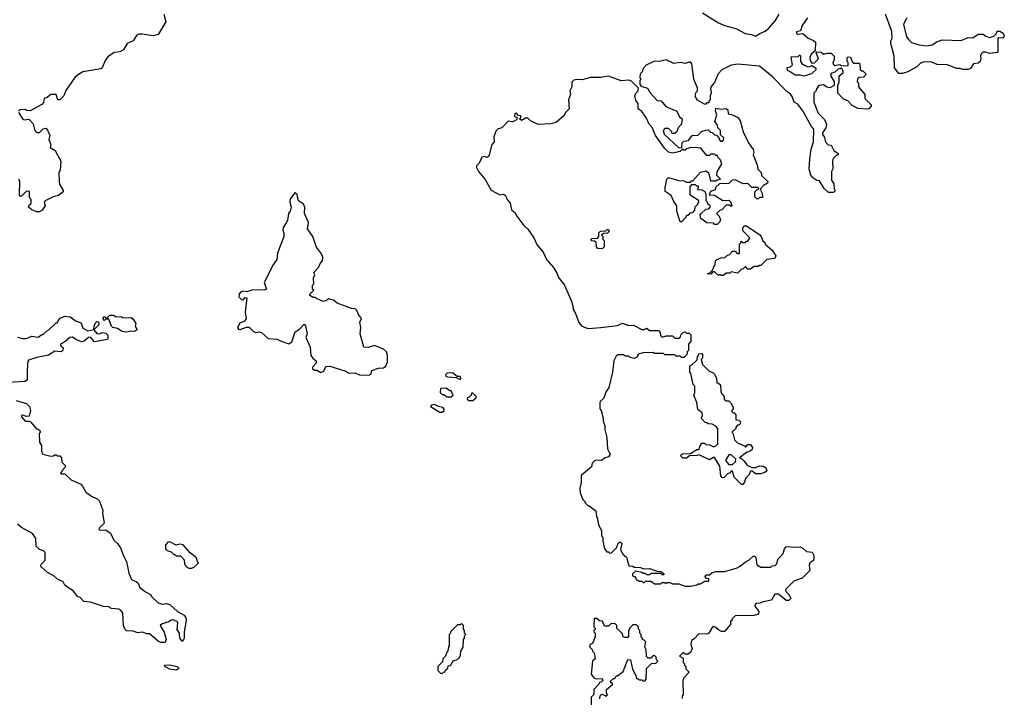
# Model space of a CAD drawing. Extents: x 1861455 to 2058065, y 200073 to 437907.
# Tile 379 of 574: x 1997811 to 2005510, y 323553 to 328851. Entities that reach past the tile are written whole.
import ezdxf

# ---------------------------------------------------------------- set-up
doc = ezdxf.new("R2010")
doc.units = 0

msp = doc.modelspace()

# ---------------------------------------------------------------- linework, layer by layer
at = {"layer": '0CON05XD'}
for points in [[(2003150, 328905), (2003275, 328826.2), (2003317.7, 328807.7), (2003415, 328780), (2003482.7, 328742.7), (2003534.1, 328734.1), (2003565, 328721.2), (2003597.3, 328742.7), (2003640.7, 328760.7), (2003670, 328785), (2003722, 328845), (2003750, 328895)], [(1998937.5, 328895), (1998952.5, 328835), (1998892.5, 328735), (1998855.8, 328724.2), (1998765, 328737.5), (1998743, 328737), (1998725, 328727.5), (1998697.5, 328685), (1998652.5, 328665), (1998622.5, 328615), (1998595, 328600), (1998550, 328595), (1998500.7, 328559.3), (1998479.3, 328530.7), (1998455, 328473.3), (1998445, 328466.7), (1998305, 328444), (1998263, 328417), (1998242.4, 328397.6), (1998173, 328297), (1998155, 328256.7), (1998125, 328223.3), (1998110, 328225), (1998096.1, 328266.1), (1998055, 328266), (1998027, 328243), (1998002.5, 328235), (1997997.5, 328202.5), (1997983, 328187), (1997891.7, 328138.3), (1997865, 328140), (1997855, 328147.5), (1997812.5, 328145), (1997802.5, 328135)], [(2003971.1, 328865), (2003930, 328805), (2003916.7, 328763.3), (2003884, 328755), (2003884.2, 328744.2), (2003895, 328738.8), (2003935, 328742.5), (2003975, 328707.5), (2004018.3, 328688.3), (2004032.5, 328675), (2004031.7, 328608.3), (2003999.5, 328580.5), (2003990, 328555), (2003992.5, 328532.5), (2004005, 328510), (2004026.7, 328513.3), (2004057.5, 328545), (2004040, 328595), (2004045, 328600), (2004077, 328597), (2004095, 328580), (2004125, 328590), (2004155, 328590), (2004165, 328580)], [(2004747.5, 328865), (2004722.5, 328815), (2004746.1, 328716.1), (2004762.3, 328692.3), (2004785, 328673.3), (2004845, 328653.3), (2004905, 328647.5), (2004947, 328653), (2004983, 328677), (2005025, 328692.5), (2005171.7, 328688.3), (2005228.3, 328711.7), (2005265, 328710), (2005305, 328737.5), (2005345, 328736.7), (2005365, 328722.5), (2005395, 328712.5), (2005428.3, 328721.7), (2005448.3, 328741.7), (2005455, 328760), (2005475, 328760), (2005500, 328745), (2005510, 328725), (2005506.4, 328713.6), (2005495, 328707.5), (2005465, 328710), (2005458.3, 328701.7), (2005460, 328595), (2005395, 328587.5), (2005365, 328597.5), (2005343, 328597), (2005330, 328585), (2005323, 328567), (2005327.5, 328545), (2005320, 328525), (2005305, 328510), (2005270, 328505), (2005245, 328470), (2005225, 328460), (2005185, 328460), (2005165, 328470), (2005135, 328470), (2005065, 328497.5), (2004985, 328500), (2004935, 328520), (2004875, 328517.5), (2004855, 328510), (2004825, 328482.5), (2004755, 328442.5), (2004715, 328430), (2004685, 328430), (2004652.5, 328475), (2004647.5, 328565), (2004622.5, 328665), (2004622.5, 328685), (2004632.5, 328705), (2004629.3, 328759.3), (2004580, 328895)], [(2004165, 328580), (2004180, 328565), (2004180, 328535), (2004170, 328515), (2004173, 328503), (2004185, 328492.5), (2004225, 328500), (2004235, 328490), (2004288.3, 328491.7), (2004290, 328515), (2004280, 328525), (2004280, 328545), (2004283.6, 328556.4), (2004295, 328560), (2004308.3, 328558.3), (2004320, 328525), (2004331.7, 328511.7), (2004375, 328510), (2004380, 328505), (2004381.7, 328461.7), (2004395, 328450), (2004405, 328450), (2004430, 328425), (2004408.3, 328401.7), (2004375, 328400), (2004361.7, 328388.3), (2004360, 328365), (2004370, 328355), (2004370, 328325), (2004420, 328265), (2004420, 328235), (2004470, 328185), (2004470, 328175), (2004450, 328155), (2004435, 328150), (2004365, 328157.5), (2004320.7, 328180.7), (2004287, 328217), (2004250.7, 328230.7), (2004207.5, 328275), (2004207.5, 328335), (2004217.5, 328365), (2004218.3, 328411.7), (2004250, 328435), (2004250, 328445), (2004238.3, 328468.3), (2004225, 328470), (2004210, 328465), (2004185, 328440), (2004155, 328430), (2004150, 328415), (2004180, 328365), (2004180, 328335), (2004145, 328317.5), (2004123.3, 328323.3), (2004095, 328342.5), (2004060, 328335), (2004040, 328305), (2004040, 328295), (2004020, 328275), (2004020, 328205), (2004055, 328120), (2004105, 328070), (2004120, 328035), (2004113.6, 328006.4), (2004087.5, 327965), (2004087.5, 327955), (2004105, 327930), (2004112.3, 327892.3), (2004133, 327873), (2004155, 327870), (2004177, 327827), (2004210, 327805), (2004210, 327795), (2004195, 327790), (2004172.5, 327765), (2004167.5, 327745), (2004170, 327685), (2004160, 327665), (2004160, 327595), (2004177, 327567), (2004180, 327525), (2004190, 327515), (2004175, 327500), (2004135, 327500), (2004100.7, 327530.7), (2004065, 327590), (2004045, 327592.5), (2004012.5, 327615), (2003997.5, 327635), (2003983.3, 327685), (2003988.3, 327761.7), (2004000.7, 327839.3), (2004017.5, 327895), (2004020, 327995), (2004002.5, 328015), (2003935, 328137.5), (2003895, 328190), (2003867, 328207), (2003850.7, 328250.7), (2003837.7, 328267.7), (2003808.3, 328288.3), (2003695, 328407.5), (2003595, 328486.7), (2003426.4, 328503.6), (2003375, 328496.2), (2003301.7, 328458.3), (2003273.8, 328426.2), (2003245, 328360), (2003225, 328340), (2003212.5, 328315), (2003217.5, 328275), (2003210, 328255), (2003210, 328225), (2003200, 328215), (2003198.3, 328201.7), (2003185, 328200), (2003175, 328190), (2003165, 328190), (2003110.7, 328220.7), (2003093, 328253), (2003100, 328285), (2003110, 328295), (2003110, 328315), (2003082.5, 328385), (2003067.5, 328505), (2003055, 328520), (2003015, 328507.5), (2002975, 328516.7), (2002925, 328507.5), (2002865, 328537.5), (2002815, 328523.3), (2002775, 328526.7), (2002710, 328495), (2002685, 328470), (2002677, 328443), (2002663, 328427), (2002660, 328395), (2002665, 328390), (2002670, 328385), (2002660, 328375), (2002660, 328345), (2002671.7, 328331.7), (2002720, 328315), (2002740, 328280), (2002795, 328220), (2002827, 328217), (2002863, 328173), (2002950, 328135), (2002970.8, 328090.8), (2002990, 328075), (2002987, 328033), (2002960, 328005), (2002950, 327975), (2002935, 327960), (2002911.7, 327961.7), (2002910, 327975), (2002885, 328000), (2002855, 328000), (2002842.5, 327985), (2002850, 327955), (2002965, 327850), (2002988.3, 327851.7), (2002991.7, 327888.3), (2003005, 327900), (2003040, 327905), (2003070, 327945), (2003115, 327947.5), (2003143, 327977), (2003175, 327987.5), (2003195, 327990), (2003211.7, 327971.7), (2003225, 327970), (2003245, 327950), (2003258.3, 327948.3), (2003278.3, 327928.3), (2003280, 327915), (2003291.7, 327901.7), (2003305, 327900), (2003315, 327910), (2003317, 327927), (2003291.7, 327951.7), (2003290, 327985), (2003270, 328005), (2003267.5, 328025), (2003247.5, 328055), (2003262, 328105), (2003252, 328138), (2003255, 328160), (2003295, 328150), (2003335, 328157.5), (2003347.5, 328145), (2003350, 328115), (2003385, 328107.5), (2003427.5, 328085), (2003445, 328060), (2003470, 327965), (2003515, 327880), (2003547.5, 327835), (2003552.5, 327815), (2003547.5, 327795), (2003577, 327717), (2003583, 327683), (2003610, 327655), (2003611.7, 327631.7), (2003660, 327585), (2003658.3, 327571.7), (2003626.1, 327553.9), (2003600, 327525), (2003616.7, 327495), (2003618.3, 327461.7), (2003595, 327460), (2003585, 327450), (2003575, 327450), (2003560, 327465), (2003560, 327505), (2003575, 327520), (2003590, 327525), (2003585, 327540), (2003535, 327540), (2003505, 327570), (2003468.3, 327568.3), (2003405, 327600), (2003383, 327597), (2003355, 327570), (2003281.7, 327568.3), (2003251.7, 327538.3), (2003248.3, 327521.7), (2003211.7, 327508.3), (2003201.7, 327481.7), (2003245, 327480), (2003308.3, 327438.3), (2003355, 327440), (2003368.3, 327428.3), (2003380, 327395), (2003375, 327390), (2003365, 327400), (2003335, 327400), (2003300, 327365), (2003285, 327360), (2003261.7, 327338.3), (2003261.7, 327331.7), (2003280, 327315), (2003290, 327285), (2003285, 327270), (2003265, 327250), (2003245, 327250), (2003235, 327260), (2003185, 327262.5), (2003136.4, 327296.4), (2003132.5, 327325), (2003137, 327333), (2003175, 327370), (2003198.3, 327371.7), (2003210, 327385), (2003210, 327395), (2003191.7, 327411.7), (2003190, 327425), (2003180, 327435), (2003180, 327485), (2003170, 327505), (2003147, 327517), (2003111.7, 327521.7), (2003120, 327535), (2003118.3, 327548.3), (2003105, 327550), (2003095, 327560), (2003065, 327560), (2003050, 327545), (2003050, 327485), (2003110, 327445), (2003120, 327435), (2003120, 327425), (2003110, 327415), (2003110, 327405), (2003090, 327385), (2003088.3, 327361.7), (2003068.3, 327341.7), (2003051.7, 327338.3), (2003035, 327320), (2003025, 327320), (2003020, 327305), (2002985, 327270), (2002975, 327270), (2002950, 327355), (2002950, 327395), (2002925, 327430), (2002905.6, 327475.6), (2002858.3, 327508.3), (2002857.5, 327535), (2002870, 327605), (2002885, 327617.5), (2002965, 327592.5), (2003005, 327590), (2003025, 327580), (2003055, 327580), (2003065, 327590), (2003075, 327590), (2003135, 327657.5), (2003175, 327670), (2003197, 327657), (2003211.7, 327591.7), (2003255, 327590), (2003265, 327600), (2003290, 327605), (2003263, 327633), (2003265, 327660), (2003300, 327725), (2003287, 327757), (2003270, 327775), (2003268.3, 327788.3), (2003255, 327790), (2003245, 327800), (2003215, 327800), (2003205, 327790), (2003185, 327790), (2003136.4, 327846.4), (2003115, 327850), (2003058.3, 327851.7), (2003028.3, 327841.7), (2003015, 327830), (2003005, 327830), (2002995, 327840), (2002975, 327820), (2002915, 327807.5), (2002883.9, 327813.9), (2002852.5, 327845), (2002782.5, 327945), (2002757, 328007), (2002733.9, 328033.9), (2002710, 328085), (2002675, 328133.3), (2002647.5, 328155), (2002647.5, 328195), (2002628.3, 328218.3), (2002620, 328255), (2002625, 328270), (2002646.7, 328293.3), (2002650, 328315), (2002595, 328370), (2002575, 328377.5), (2002515, 328372.5), (2002415, 328410), (2002355, 328400), (2002275, 328400), (2002209.3, 328380.7), (2002167, 328383), (2002145, 328377.5), (2002128.3, 328361.7), (2002127.5, 328325), (2002112.5, 328295), (2002117, 328267), (2002102.5, 328225), (2002107.5, 328155), (2002080, 328125), (2002069.3, 328100.7), (2002005, 328047.5), (2001965, 328037.5), (2001865, 328032.5), (2001805, 328060), (2001785, 328080), (2001765, 328080), (2001735, 328062.5), (2001720, 328075), (2001730, 328085), (2001728.3, 328098.3), (2001711.7, 328101.7), (2001695, 328120), (2001681.7, 328118.3), (2001680, 328095), (2001698.3, 328088.3), (2001700, 328075), (2001685, 328060), (2001663, 328053), (2001631.7, 328058.3), (2001580, 328005), (2001553, 327997), (2001535, 327980), (2001517.5, 327935), (2001520, 327895), (2001502.5, 327875), (2001480, 327785), (2001465, 327772.5), (2001445, 327780), (2001424.1, 327775.9), (2001405, 327730), (2001383, 327707), (2001382.5, 327695), (2001397.5, 327665), (2001450.5, 327600.5), (2001498.8, 327518.8), (2001565, 327482.5), (2001595, 327487.5), (2001610, 327475), (2001622.5, 327445), (2001647, 327417), (2001657.5, 327365), (2001683, 327343), (2001697.5, 327315), (2001752.7, 327242.7), (2001785, 327212.5), (2001831.2, 327145), (2001857.7, 327087.7), (2001905, 327032.5), (2001930, 326975), (2001985, 326912.5), (2002013.3, 326865), (2002023.3, 326835), (2002070, 326775), (2002123.3, 326655), (2002136.7, 326615), (2002137.5, 326585), (2002156.7, 326555), (2002184.1, 326484.1), (2002205, 326457.5), (2002225, 326447.5), (2002255, 326437.5), (2002355, 326443.3), (2002485, 326460), (2002525, 326477.5), (2002565, 326462.5), (2002615, 326460), (2002675, 326430), (2002695, 326430), (2002715, 326440), (2002735, 326420), (2002805, 326420), (2002820, 326405), (2002821.7, 326381.7), (2002835, 326370), (2002865, 326380), (2002915, 326380), (2002935, 326360), (2002965, 326360), (2002978.3, 326371.7), (2002981.7, 326388.3), (2003001.7, 326408.3), (2003015, 326410), (2003025, 326400), (2003045, 326400), (2003058.3, 326388.3), (2003060, 326335), (2003040, 326315), (2003040, 326265), (2003030, 326255), (2003030, 326235), (2003005, 326210), (2002985, 326210), (2002975, 326220), (2002945, 326220), (2002935, 326230), (2002855, 326230), (2002845, 326240), (2002775, 326240), (2002765, 326250), (2002683, 326247), (2002650, 326235), (2002636.4, 326213.6), (2002615, 326202.5), (2002585, 326210), (2002575, 326220), (2002545, 326220), (2002535, 326230), (2002488.3, 326231.7), (2002475, 326220), (2002457.5, 326185), (2002446.7, 326095), (2002416.7, 325975), (2002396.4, 325943.6), (2002375, 325890), (2002350, 325865), (2002347.5, 325855), (2002348.3, 325808.3), (2002357.5, 325795), (2002372.5, 325735), (2002372.5, 325715), (2002386.7, 325675), (2002387, 325647), (2002403.3, 325585), (2002406.7, 325495), (2002427, 325453), (2002415, 325432.5), (2002385, 325422.5), (2002360, 325405), (2002325, 325407.5), (2002305, 325402.5), (2002287.5, 325385), (2002282.5, 325355), (2002201.7, 325288.3), (2002202.5, 325235), (2002190, 325185), (2002193, 325153)], [(2003945, 328412.5), (2004005, 328430), (2004038.3, 328461.7), (2004038.3, 328468.3), (2004005, 328490), (2003975, 328480), (2003935, 328500), (2003920, 328525), (2003920, 328565), (2003915, 328570), (2003905, 328570), (2003895, 328560), (2003841.7, 328558.3), (2003850, 328495), (2003835, 328480), (2003810, 328475), (2003812.5, 328455), (2003836.7, 328446.7), (2003875, 328420), (2003915, 328420), (2003945, 328412.5)], [(1997802.5, 328125), (1997834.2, 328074.2), (1997845, 328068.6), (1997883, 328073), (1997893, 328063), (1997917, 328037), (1997928.8, 327985), (1997945, 327970), (1997965, 327968.8), (1997995, 327996.7), (1998015, 328002.5), (1998028.3, 327988.3), (1998045.8, 327945), (1998040, 327915), (1998053.3, 327875), (1998050.5, 327850.5), (1998088.3, 327828.3), (1998133.6, 327743.6), (1998126.4, 327673.6), (1998117.5, 327655), (1998120, 327585), (1998122.5, 327565), (1998150, 327515), (1998150, 327505), (1998115, 327477.5), (1998073, 327467), (1998010, 327435), (1998002.5, 327425), (1998010, 327395), (1997985, 327360), (1997965, 327347.5), (1997945, 327347.5), (1997905, 327363.3), (1997880, 327385), (1997885, 327400), (1997900, 327415), (1997900, 327445), (1997890, 327455), (1997888.3, 327468.3), (1997888.3, 327508.3), (1997865, 327510), (1997825, 327470), (1997815, 327470), (1997808.3, 327478.3), (1997812, 327585), (1997803.8, 327605)], [(2000545, 326072.5), (2000560, 326085), (2000565, 326107.5), (2000616.7, 326126.7), (2000655, 326130), (2000675, 326142.5), (2000688, 326175), (2000688, 326225), (2000680, 326255), (2000655.9, 326275.9), (2000585, 326302.5), (2000535, 326287.5), (2000501.7, 326291.7), (2000472.5, 326395), (2000477.5, 326445), (2000470, 326485), (2000482.5, 326515), (2000460, 326545), (2000448.3, 326578.3), (2000435, 326590), (2000405, 326592.5), (2000293.8, 326633.8), (2000265, 326657.5), (2000225, 326667.5), (2000207, 326653), (2000185, 326647.5), (2000131.7, 326671.7), (2000125, 326680), (2000105, 326680), (2000080, 326695), (2000080, 326705), (2000110, 326735), (2000100, 326745), (2000100, 326775), (2000110, 326785), (2000108.3, 326831.7), (2000120, 326855), (2000110, 326875), (2000147, 326913), (2000160, 326945), (2000177.5, 326965), (2000182.5, 326995), (2000170.7, 327020.7), (2000131.7, 327071.7), (2000102.5, 327155), (2000062.5, 327215), (2000070, 327265), (2000037.5, 327335), (2000040, 327385), (2000029.3, 327409.3), (1999990, 327435), (1999980, 327485), (1999965, 327500), (1999925, 327450), (1999923.3, 327425), (1999932.5, 327385), (1999926.2, 327355), (1999913.8, 327335), (1999905, 327280), (1999895, 327262.5), (1999870, 327225), (1999867.5, 327205), (1999876.7, 327185), (1999877.5, 327155), (1999827.5, 327025), (1999822.5, 326975), (1999792.5, 326935), (1999723.6, 326796.4), (1999740, 326745), (1999725, 326737.5), (1999625, 326736.2), (1999585, 326722.5), (1999555, 326728.8), (1999538.6, 326721.4), (1999527.1, 326705), (1999525.6, 326685), (1999545, 326663.8), (1999558.3, 326661.7), (1999575, 326680), (1999587.5, 326675), (1999573.3, 326565), (1999582.5, 326515), (1999567.5, 326495), (1999531.4, 326478.6), (1999514.5, 326444.5), (1999521.9, 326431.9), (1999535, 326429.2), (1999585, 326446.7), (1999606.4, 326446.4), (1999635.9, 326415.9), (1999655, 326406.2), (1999685, 326410), (1999705, 326402.5), (1999755, 326357.5), (1999825, 326353.3), (1999855, 326336.7), (1999915, 326316.7), (1999938.3, 326331.7), (1999965, 326410), (1999998.3, 326431.7), (2000035, 326470), (2000047, 326457), (2000060, 326395), (2000047.5, 326365), (2000081.7, 326291.7), (2000087.5, 326225), (2000103.6, 326203.6), (2000130, 326185), (2000130, 326165), (2000100, 326135), (2000100, 326125), (2000115, 326110), (2000135, 326110), (2000165, 326092.5), (2000188.3, 326101.7), (2000205, 326140), (2000235, 326142.5), (2000361.7, 326101.7), (2000385, 326087.5), (2000435, 326090), (2000467, 326073), (2000545, 326072.5)], [(2003315, 326850), (2003295, 326850), (2003285, 326860), (2003275, 326850), (2003245, 326880), (2003231.7, 326878.3), (2003215, 326860), (2003190, 326865), (2003208.3, 326871.7), (2003228.3, 326891.7), (2003240, 326925), (2003250, 326935), (2003252.5, 326965), (2003263, 326977), (2003295, 326990), (2003328.3, 326991.7), (2003345, 327010), (2003358.3, 327011.7), (2003385, 327040), (2003405, 327040), (2003421.7, 327021.7), (2003438.3, 327021.7), (2003440, 327095), (2003450, 327105), (2003451.7, 327118.3), (2003465, 327110), (2003485, 327110), (2003495, 327120), (2003505, 327120), (2003520, 327145), (2003468.3, 327198.3), (2003462.5, 327215), (2003475, 327240), (2003495, 327240), (2003598.3, 327168.3), (2003610, 327155), (2003621.7, 327121.7), (2003638.3, 327108.3), (2003640, 327095), (2003695, 327050), (2003722.5, 327005), (2003715, 326982.5), (2003653, 326977), (2003605, 326930), (2003595, 326930), (2003585, 326920), (2003555, 326920), (2003525, 326900), (2003505, 326900), (2003485, 326920), (2003468.3, 326901.7), (2003451.7, 326898.3), (2003425, 326870), (2003375, 326880), (2003365, 326870), (2003335, 326870), (2003315, 326850)], [(2002365, 327060), (2002331.7, 327061.7), (2002320, 327075), (2002318.3, 327108.3), (2002305, 327120), (2002281.7, 327121.7), (2002280, 327135), (2002285, 327140), (2002328.3, 327141.7), (2002340, 327155), (2002340, 327185), (2002351.7, 327198.3), (2002395, 327200), (2002405, 327210), (2002415, 327210), (2002420, 327195), (2002408.3, 327181.7), (2002375, 327180), (2002360, 327165), (2002370, 327155), (2002370, 327135), (2002380, 327125), (2002380, 327075), (2002365, 327060)], [(1997795, 326367.5), (1997835, 326357.5), (1997861.7, 326358.3), (1997905, 326377.5), (1997955, 326370), (1997985, 326390), (1997995, 326390), (1998020, 326415), (1998040, 326425), (1998095, 326480), (1998105, 326480), (1998125, 326517.5), (1998165.8, 326534.2), (1998205, 326528.1), (1998253.3, 326495), (1998290.7, 326480.7), (1998305, 326440), (1998345, 326417.5), (1998390, 326430), (1998392.5, 326455), (1998405, 326480), (1998415, 326490), (1998428.3, 326488.3), (1998430, 326465), (1998390, 326425), (1998415, 326398), (1998435, 326396), (1998456.4, 326406.4), (1998485, 326400), (1998500, 326385), (1998500, 326355), (1998495, 326350), (1998395, 326332.5), (1998365, 326370), (1998350, 326365), (1998315, 326336.7), (1998295, 326333.3), (1998249.3, 326349.3), (1998225, 326368), (1998203.2, 326366.8), (1998165, 326332.5), (1998130, 326315), (1998131.7, 326301.7), (1998150, 326285), (1998147.5, 326265), (1998136.1, 326253.9), (1998085, 326260), (1998035, 326228.8), (1997945, 326210), (1997880.9, 326189.1), (1997870.8, 326165), (1997868.9, 326085), (1997868.2, 326035), (1997855, 326021.4), (1997715, 326013.3)], [(1998645, 326407.5), (1998613, 326413), (1998577, 326437), (1998540, 326445), (1998530, 326455), (1998508.3, 326508.3), (1998485, 326510), (1998475, 326500), (1998460, 326515), (1998475, 326530), (1998485, 326520), (1998495, 326520), (1998515, 326540), (1998545, 326540), (1998565, 326527.5), (1998605, 326530), (1998615, 326520), (1998681.7, 326521.7), (1998699.3, 326509.3), (1998720, 326475), (1998714.1, 326454.1), (1998730, 326425), (1998705, 326413.3), (1998685, 326416.7), (1998645, 326407.5)], [(2003465, 325217.5), (2003455, 325217.5), (2003397.5, 325275), (2003385, 325320), (2003375, 325320), (2003360, 325305), (2003345, 325300), (2003318.3, 325271.7), (2003305, 325270), (2003292.5, 325285), (2003285, 325360), (2003245, 325427.5), (2003235, 325427.5), (2003205, 325410), (2003125, 325450), (2003105, 325442.5), (2003048.3, 325441.7), (2003025, 325423.3), (2002995, 325423.8), (2002982.5, 325435), (2002980, 325445), (2002993, 325457), (2003055, 325460), (2003105, 325490), (2003125, 325490), (2003130, 325515), (2003145, 325540), (2003165, 325540), (2003175, 325530), (2003207, 325527), (2003235, 325512.5), (2003255, 325520), (2003270, 325535), (2003270, 325655), (2003255, 325672.5), (2003225, 325687.5), (2003195, 325690), (2003185, 325700), (2003171.7, 325701.7), (2003140, 325735), (2003150, 325755), (2003148.3, 325778.3), (2003113, 325803), (2003107, 325857), (2003082.5, 325915), (2003090, 325935), (2003090, 325985), (2003078.3, 325998.3), (2003060, 326085), (2003050, 326095), (2003050, 326145), (2003065, 326150), (2003108.3, 326191.7), (2003110, 326215), (2003120, 326225), (2003121.7, 326238.3), (2003145, 326240), (2003150, 326235), (2003150, 326205), (2003140, 326195), (2003150, 326155), (2003201.7, 326101.7), (2003231.7, 326091.7), (2003245, 326080), (2003260, 326045), (2003261.7, 326011.7), (2003275, 326010), (2003290, 325995), (2003293, 325943), (2003300, 325925), (2003320, 325905), (2003320, 325885), (2003335, 325870), (2003355, 325870), (2003380, 325845), (2003380, 325835), (2003390, 325825), (2003390, 325805), (2003380, 325795), (2003380, 325785), (2003398.3, 325778.3), (2003411.7, 325761.7), (2003411.7, 325721.7), (2003435, 325720), (2003447, 325707), (2003445, 325690), (2003435, 325680), (2003425, 325680), (2003410, 325665), (2003410, 325655), (2003380, 325625), (2003387, 325617), (2003400, 325565), (2003423, 325543), (2003478.3, 325518.3), (2003485, 325510), (2003505, 325530), (2003525, 325530), (2003540, 325505), (2003538.3, 325491.7), (2003525, 325480), (2003493.6, 325466.4), (2003440, 325425), (2003455, 325420), (2003473, 325403), (2003498.3, 325368.3), (2003535, 325350), (2003565, 325350), (2003595, 325362), (2003625, 325360), (2003646.4, 325346.4), (2003652.5, 325325), (2003638.3, 325311.7), (2003605, 325300), (2003565, 325300), (2003535, 325323.3), (2003525, 325320), (2003513.8, 325295), (2003486.7, 325265), (2003477.5, 325235), (2003465, 325217.5)], [(2001255, 326037.5), (2001262.5, 326045), (2001255, 326060), (2001232.5, 326062.5), (2001195, 326090), (2001153.9, 326086.1), (2001140, 326075), (2001142.5, 326065), (2001155, 326057.5), (2001223, 326053), (2001255, 326037.5)], [(2001185, 325902.5), (2001200, 325915), (2001185, 325950), (2001175, 325950), (2001145, 325970), (2001101.7, 325968.3), (2001100, 325935), (2001115, 325920), (2001125, 325920), (2001153, 325903), (2001185, 325902.5)], [(2001355, 325872.5), (2001380, 325895), (2001380, 325905), (2001355, 325930), (2001345, 325930), (2001340, 325915), (2001325, 325900), (2001310, 325895), (2001310, 325885), (2001323, 325873), (2001355, 325872.5)], [(1997782.7, 325872.7), (1997865, 325850.8), (1997887.6, 325827.6), (1997895.6, 325795), (1997885, 325750), (1997865, 325747.5), (1997835, 325760), (1997823.9, 325756.1), (1997823.8, 325745), (1997855, 325713.3), (1997885, 325713.3), (1997895, 325706.7), (1997941.7, 325651.7), (1997955, 325650), (1997968.3, 325638.3), (1997970, 325625), (1997962.5, 325615), (1997967, 325547), (1997981.7, 325521.7), (1997982, 325475), (1997992.9, 325452.9), (1998055, 325437.5), (1998075, 325440), (1998085, 325450), (1998095, 325450), (1998105, 325440), (1998125, 325440), (1998137.5, 325425), (1998141.7, 325391.7), (1998167.5, 325365), (1998167, 325353), (1998140, 325325), (1998140, 325315), (1998130, 325305), (1998135, 325300), (1998165, 325300), (1998213, 325253), (1998288.8, 325218.8), (1998303.3, 325205), (1998328.3, 325158.3), (1998379.3, 325119.3), (1998416.1, 325106.1), (1998435, 325087.5), (1998460, 325015), (1998457.5, 324995), (1998472.5, 324915), (1998432.5, 324875), (1998430, 324865), (1998445, 324860), (1998481.7, 324861.7), (1998519.5, 324839.5), (1998549.3, 324779.3), (1998575, 324756.7), (1998602.5, 324717.5), (1998620, 324665), (1998646, 324615), (1998663.6, 324523.6), (1998684, 324474), (1998725.6, 324455.6), (1998736.2, 324445), (1998750.7, 324410.7), (1998795, 324377.5), (1998835, 324357.5), (1998845, 324340), (1998895, 324292.5), (1998925, 324282.5), (1998955, 324287.5), (1998985, 324280), (1999043.6, 324223.6), (1999097.5, 324195), (1999110, 324175), (1999112.5, 324155), (1999097.5, 324065), (1999097.5, 324015), (1999085, 323990), (1999062.5, 324015), (1999060, 324055), (1999043, 324083), (1999047, 324137), (1999038.3, 324148.3), (1999025, 324150), (1999015, 324160), (1998995, 324157.5), (1998977, 324143), (1998925, 324127.5), (1998910, 324115), (1998941.7, 324061.7), (1998957.5, 324005), (1998948.3, 323981.7), (1998915, 323982.5), (1998895, 323992.5), (1998825, 324050), (1998805, 324050), (1998771.7, 324061.7), (1998735, 324057.5), (1998699.3, 324069.3), (1998645, 324072.5), (1998635, 324082.5), (1998622, 324115), (1998616.7, 324215), (1998603, 324233), (1998585, 324242.5), (1998528.3, 324248.3), (1998505, 324260), (1998465, 324262.5), (1998365, 324296.2), (1998313, 324303), (1998280, 324335), (1998265, 324340), (1998230, 324385), (1998188.3, 324411.7), (1998165, 324430), (1998150, 324455), (1998106.4, 324476.4), (1998080.7, 324500.7), (1998029.3, 324529.3), (1997977.5, 324575), (1997975, 324590), (1998010, 324625), (1998010, 324685), (1997998.3, 324698.3), (1997965, 324710), (1997940, 324735), (1997937.5, 324795), (1997910, 324835), (1997825, 324880), (1997795, 324907.5)], [(2001115, 325781.4), (2001130, 325795), (2001131.2, 325805), (2001118.6, 325818.6), (2001085, 325826), (2001055, 325843.3), (2001032.3, 325837.7), (2001023, 325827), (2001095, 325783.1), (2001115, 325781.4)], [(2003385, 325372.5), (2003407, 325393), (2003410, 325415), (2003375, 325450), (2003355, 325450), (2003330, 325405), (2003355, 325372.5), (2003385, 325372.5)], [(2002193, 325153), (2002215, 325100), (2002230, 325085), (2002230, 325075), (2002255, 325050), (2002265, 325050), (2002315, 325010), (2002320, 324965), (2002327, 324957), (2002337.5, 324905), (2002360, 324855), (2002360, 324815), (2002370, 324805), (2002370, 324775), (2002383, 324713), (2002401.7, 324691.7), (2002415, 324690), (2002425, 324680), (2002438.3, 324681.7), (2002478.3, 324721.7), (2002491.7, 324758.3), (2002505, 324770), (2002520, 324755), (2002510, 324705), (2002530.7, 324670.7), (2002555, 324650), (2002575, 324580), (2002605, 324577.5), (2002615, 324570), (2002665, 324567.5), (2002688.3, 324558.3), (2002735, 324560), (2002795, 324540), (2002827, 324537), (2002848.3, 324518.3), (2002848.3, 324511.7), (2002835, 324510), (2002825, 324520), (2002745, 324520), (2002735, 324510), (2002715, 324510), (2002705, 324520), (2002685, 324520), (2002675, 324530), (2002625, 324540), (2002601.7, 324518.3), (2002601.7, 324501.7), (2002618.3, 324498.3), (2002630, 324485), (2002631.7, 324471.7), (2002645, 324470), (2002655, 324460), (2002675, 324460), (2002685, 324450), (2002695, 324450), (2002705, 324460), (2002745, 324460), (2002775, 324440), (2002825, 324440), (2002835, 324450), (2002855, 324450), (2002865, 324442.5), (2002875, 324450), (2002895, 324450), (2002915, 324440), (2002965, 324440), (2003015, 324422.5), (2003055, 324422.5), (2003107, 324433), (2003115, 324440), (2003135, 324440), (2003165, 324460), (2003198.3, 324461.7), (2003198.3, 324478.3), (2003181.7, 324481.7), (2003170, 324495), (2003175, 324510), (2003205, 324510), (2003223.9, 324526.1), (2003253.9, 324536.1), (2003325, 324536.7), (2003420, 324565), (2003445, 324577.5), (2003486.4, 324613.6), (2003512.5, 324625), (2003545, 324656.7), (2003557, 324657), (2003567, 324647), (2003575, 324590), (2003605, 324570), (2003685, 324570), (2003695, 324580), (2003717, 324583), (2003727.5, 324595), (2003743, 324637), (2003760, 324655), (2003781.7, 324678.3), (2003790, 324715), (2003805, 324730), (2003825, 324732.5), (2003855, 324727.5), (2003915, 324730), (2003935, 324720), (2003963, 324693), (2004007, 324687), (2004021.7, 324661.7), (2004020, 324625), (2003990, 324605), (2003983, 324587), (2003990, 324545), (2003930, 324485), (2003865, 324460), (2003800, 324395), (2003801.7, 324381.7), (2003827.5, 324355), (2003840, 324325), (2003825, 324310), (2003805, 324310), (2003745, 324360), (2003715, 324360), (2003688.3, 324311.7), (2003625, 324300), (2003601.7, 324288.3), (2003573, 324287), (2003561.7, 324278.3), (2003560, 324265), (2003590, 324225), (2003587, 324203), (2003555, 324192.5), (2003405, 324190), (2003380, 324165), (2003380, 324155), (2003370, 324145), (2003368.3, 324121.7), (2003321.7, 324068.3), (2003298.3, 324068.3), (2003275, 324080), (2003255, 324100), (2003235, 324107.5), (2003225, 324100), (2003200, 324055), (2003185, 324047.5), (2003121.7, 324048.3), (2003085, 324010), (2003063, 323997), (2003060, 323965), (2003070, 323935), (2003056.4, 323903.6), (2003035, 323890), (2003015, 323890), (2003005, 323900), (2002995, 323900), (2002970, 323875), (2002998.3, 323858.3), (2003000, 323825), (2003010, 323815), (2003010, 323805), (2003020, 323795), (2003020, 323775), (2003040, 323755), (2003040, 323745), (2003003.9, 323706.1), (2002997.5, 323685), (2003000, 323575), (2002990, 323565), (2002990, 323545)], [(1999155, 324562.5), (1999175, 324570), (1999210, 324605), (1999200, 324615), (1999190, 324645), (1999143.6, 324683.6), (1999090, 324745), (1999065, 324750), (1999035, 324742.5), (1998985, 324767.5), (1998970, 324765), (1998950, 324745), (1998950, 324715), (1998965, 324700), (1998995, 324690), (1999015, 324670), (1999025, 324670), (1999035, 324660), (1999068.3, 324658.3), (1999097, 324627), (1999100, 324595), (1999110, 324585), (1999110, 324575), (1999133.6, 324563.6), (1999155, 324562.5)], [(2002348.3, 323541.7), (2002350, 323565), (2002361.7, 323578.3), (2002388.3, 323568.3), (2002395, 323560), (2002408.3, 323571.7), (2002400, 323585), (2002400, 323615), (2002450, 323655), (2002431.7, 323671.7), (2002431.7, 323678.3), (2002455, 323700), (2002465, 323700), (2002475, 323720), (2002485, 323720), (2002530, 323755), (2002565, 323850), (2002587, 323847), (2002603, 323773), (2002630, 323725), (2002635, 323700), (2002645, 323700), (2002655, 323690), (2002675, 323690), (2002685, 323680), (2002698.3, 323681.7), (2002710, 323695), (2002711.7, 323778.3), (2002751.7, 323818.3), (2002785, 323820), (2002800, 323835), (2002790, 323845), (2002788.3, 323868.3), (2002775, 323880), (2002761.7, 323878.3), (2002745, 323860), (2002725, 323860), (2002711.7, 323871.7), (2002710, 323925), (2002700, 323945), (2002707, 323987), (2002695, 324000), (2002680, 324005), (2002680, 324015), (2002670, 324025), (2002670, 324045), (2002660, 324055), (2002660, 324075), (2002650, 324085), (2002650, 324105), (2002635, 324120), (2002605, 324120), (2002585, 324100), (2002572.5, 324075), (2002571.7, 324028.3), (2002565, 324020), (2002545, 324020), (2002530, 324025), (2002525, 324050), (2002480, 324095), (2002480, 324115), (2002468.3, 324128.3), (2002435, 324130), (2002415, 324110), (2002385, 324110), (2002368.3, 324148.3), (2002345, 324150), (2002325, 324170), (2002301.7, 324168.3), (2002300, 324105), (2002310, 324095), (2002310, 324085), (2002300, 324075), (2002300, 324065), (2002310, 324055), (2002310, 324025), (2002290, 323975), (2002270, 323965), (2002270, 323945), (2002290, 323925), (2002290, 323915), (2002301.7, 323901.7), (2002310, 323855), (2002290, 323835), (2002280, 323735), (2002303, 323703), (2002325, 323697.5), (2002365, 323700), (2002370, 323685), (2002358.3, 323671.7), (2002345, 323670), (2002340, 323655), (2002300, 323615), (2002300, 323575), (2002280, 323555), (2002280, 323495)], [(2001115, 323740), (2001125, 323750), (2001138.3, 323751.7), (2001140, 323765), (2001158.3, 323781.7), (2001161.7, 323798.3), (2001178.3, 323801.7), (2001201.7, 323838.3), (2001235, 323850), (2001250, 323865), (2001257, 323883), (2001260, 323915), (2001277.5, 323945), (2001280, 324005), (2001290, 324015), (2001290, 324035), (2001300, 324045), (2001290, 324055), (2001290, 324075), (2001280, 324085), (2001280, 324115), (2001265, 324130), (2001255, 324120), (2001235, 324120), (2001180, 324065), (2001180, 324055), (2001170, 324045), (2001170, 323955), (2001163, 323947), (2001160, 323915), (2001150, 323905), (2001140, 323875), (2001120, 323855), (2001118.3, 323831.7), (2001080, 323795), (2001081.7, 323761.7), (2001101.7, 323741.7), (2001115, 323740)], [(1999035, 323764.2), (1998983.8, 323773.8), (1998946.7, 323795), (1998943.3, 323805), (1998982.8, 323807.2), (1999042, 323795), (1999051.9, 323785), (1999052.5, 323775), (1999035, 323764.2)]]:
    msp.add_lwpolyline(points, dxfattribs=at)

doc.saveas('drawing.dxf')
